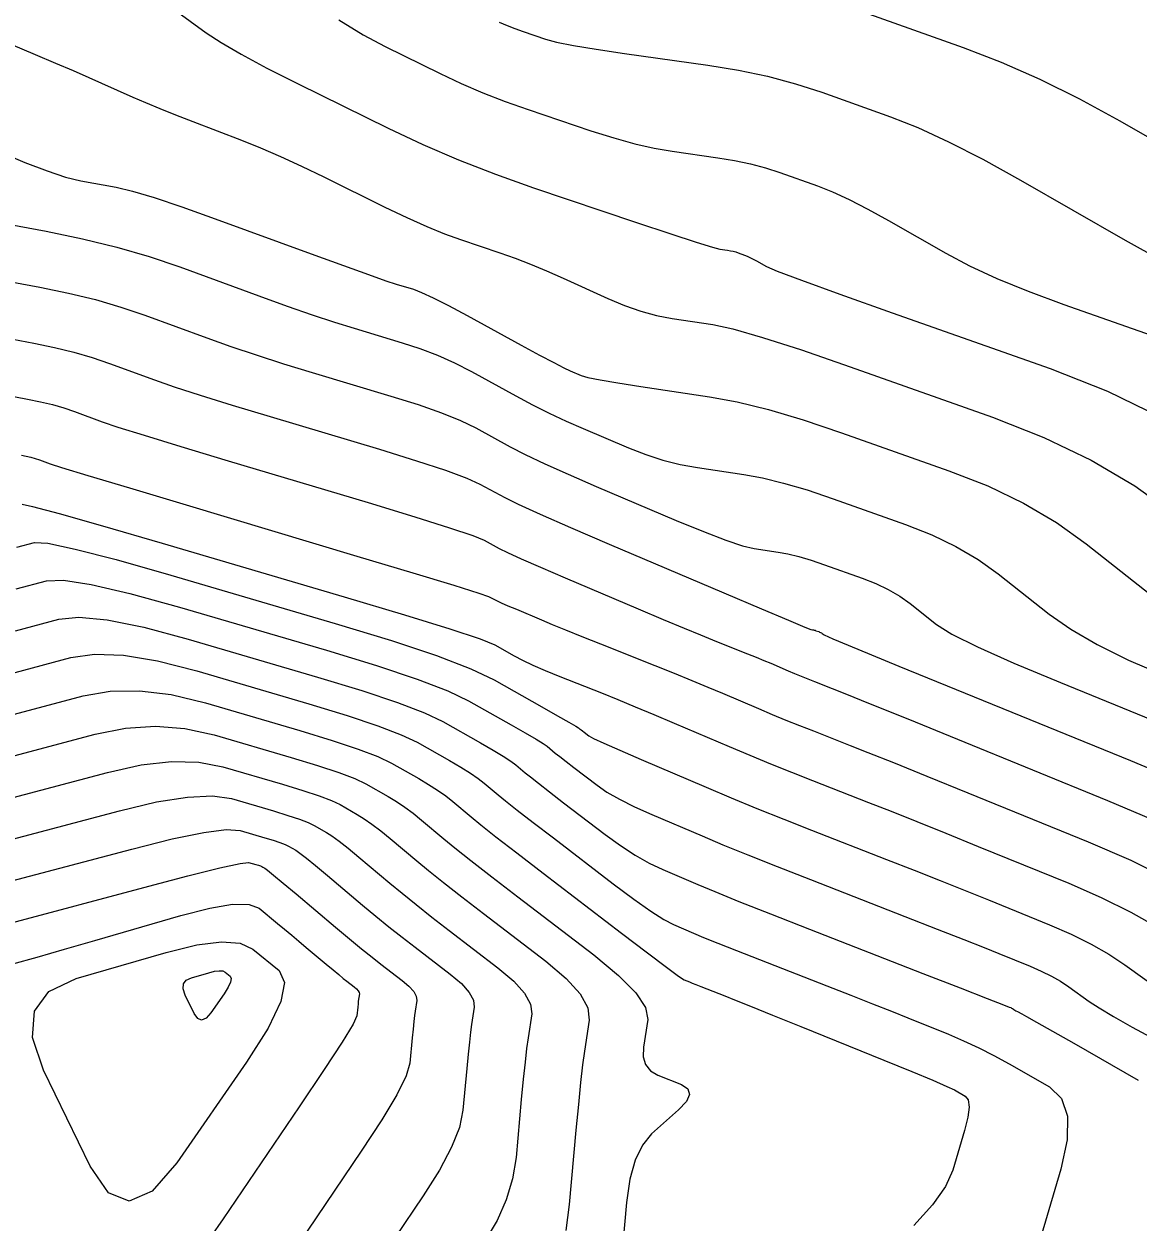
# Model space of a CAD drawing. Extents: x 2082232 to 2083549, y 592624 to 593832.
# Drawn here: x 2083073.49 to 2083105.28, y 593434.11 to 593468.31 of the extents above; entities that cross this region are included whole.
import ezdxf

# ---------------------------------------------------------------- set-up
doc = ezdxf.new("R2010")
doc.units = 0
doc.layers.add('DT_X_Contour_Major', color=7, linetype='Continuous')
doc.layers.add('DT_X_Contour_Minor', color=7, linetype='Continuous')

msp = doc.modelspace()

# ---------------------------------------------------------------- linework, layer by layer
at = {"layer": 'DT_X_Contour_Major'}
for points in [[(2083097.45, 593468.656), (2083100.294, 593467.642), (2083101.372, 593467.226), (2083102.476, 593466.738), (2083103.605, 593466.178), (2083104.758, 593465.546), (2083107.868, 593463.767)], [(2083072.786, 593464.662), (2083073.515, 593464.356), (2083074.145, 593464.117), (2083074.675, 593463.945), (2083075.106, 593463.84), (2083076.121, 593463.651), (2083076.582, 593463.541), (2083077.206, 593463.356), (2083077.991, 593463.093), (2083078.938, 593462.755), (2083081.68, 593461.75), (2083082.603, 593461.414), (2083083.315, 593461.157), (2083083.816, 593460.981), (2083084.107, 593460.886), (2083084.601, 593460.738), (2083084.835, 593460.65), (2083085.168, 593460.496), (2083085.6, 593460.277), (2083086.131, 593459.993), (2083087.677, 593459.147), (2083088.199, 593458.863), (2083088.606, 593458.646), (2083088.896, 593458.496), (2083089.072, 593458.413), (2083089.385, 593458.28), (2083089.58, 593458.223), (2083089.929, 593458.151), (2083090.433, 593458.064), (2083091.091, 593457.963), (2083093.052, 593457.673), (2083093.839, 593457.527), (2083094.73, 593457.307), (2083095.724, 593457.012), (2083096.821, 593456.643), (2083099.885, 593455.558), (2083100.991, 593455.123), (2083102.013, 593454.629), (2083102.949, 593454.078), (2083103.8, 593453.468), (2083105.957, 593451.766)], [(2083073.414, 593456.007), (2083073.553, 593455.978), (2083073.685, 593455.946), (2083073.81, 593455.91), (2083073.927, 593455.87), (2083074.229, 593455.759), (2083074.557, 593455.655), (2083075.313, 593455.424), (2083076.498, 593455.066), (2083078.111, 593454.582), (2083082.983, 593453.124), (2083084.588, 593452.642), (2083085.751, 593452.289), (2083086.47, 593452.065), (2083086.747, 593451.97), (2083086.893, 593451.89), (2083086.974, 593451.85), (2083087.109, 593451.789), (2083087.297, 593451.706), (2083087.538, 593451.603), (2083088.252, 593451.299), (2083088.559, 593451.171), (2083088.943, 593451.014), (2083089.405, 593450.827), (2083089.944, 593450.612), (2083091.486, 593449.999), (2083092.04, 593449.777), (2083092.547, 593449.571), (2083093.006, 593449.382), (2083093.417, 593449.208), (2083094.451, 593448.767), (2083094.84, 593448.603), (2083095.23, 593448.441), (2083095.622, 593448.283), (2083096.015, 593448.128), (2083097.067, 593447.717), (2083097.573, 593447.517), (2083098.301, 593447.224), (2083099.253, 593446.839), (2083100.426, 593446.361), (2083103.854, 593444.963), (2083105.071, 593444.438), (2083106.153, 593443.91)], [(2083073.23, 593449.8), (2083074.825, 593450.226), (2083075.498, 593450.322), (2083076.322, 593450.29), (2083077.295, 593450.13), (2083078.419, 593449.842), (2083081.614, 593448.903), (2083082.706, 593448.571), (2083083.586, 593448.277), (2083084.252, 593448.022), (2083084.706, 593447.806), (2083085.632, 593447.281), (2083085.955, 593447.094), (2083086.228, 593446.924), (2083086.451, 593446.772), (2083086.624, 593446.638), (2083087.02, 593446.305), (2083087.23, 593446.134), (2083087.563, 593445.872), (2083088.019, 593445.518), (2083088.597, 593445.073), (2083090.304, 593443.765), (2083090.892, 593443.325), (2083091.373, 593442.983), (2083091.749, 593442.741), (2083092.019, 593442.599), (2083092.598, 593442.352), (2083092.879, 593442.235), (2083093.285, 593442.072), (2083093.817, 593441.861), (2083094.475, 593441.603), (2083096.399, 593440.853), (2083097.084, 593440.584), (2083097.698, 593440.342), (2083098.24, 593440.127), (2083098.71, 593439.938), (2083099.868, 593439.469), (2083100.302, 593439.284), (2083100.736, 593439.082), (2083101.169, 593438.862), (2083101.602, 593438.625), (2083102.756, 593437.967), (2083103.1, 593437.635), (2083103.268, 593437.133), (2083103.258, 593436.459), (2083103.073, 593435.614), (2083102.341, 593433.133)], [(2083073.144, 593443.845), (2083076.561, 593444.757), (2083077.715, 593445.047), (2083078.615, 593445.231), (2083079.26, 593445.311), (2083079.652, 593445.286), (2083080.356, 593445.079), (2083080.597, 593445.006), (2083080.791, 593444.941), (2083080.938, 593444.885), (2083081.038, 593444.837), (2083081.242, 593444.722), (2083081.356, 593444.644), (2083081.545, 593444.498), (2083081.809, 593444.284), (2083082.147, 593444.002), (2083083.15, 593443.157), (2083083.525, 593442.845), (2083083.9, 593442.539), (2083084.275, 593442.242), (2083084.649, 593441.952), (2083085.645, 593441.189), (2083085.968, 593440.915), (2083086.191, 593440.666), (2083086.314, 593440.443), (2083086.336, 593440.245), (2083086.262, 593439.75), (2083086.233, 593439.532), (2083086.2, 593439.248), (2083086.164, 593438.9), (2083086.124, 593438.487), (2083086.015, 593437.298), (2083085.913, 593436.811), (2083085.69, 593436.241), (2083085.346, 593435.589), (2083084.881, 593434.855), (2083084.069, 593433.657)]]:
    msp.add_lwpolyline(points, dxfattribs=at)
at = {"layer": 'DT_X_Contour_Minor'}
for points in [[(2083077.77, 593468.727), (2083078.687, 593468.062), (2083079.109, 593467.783), (2083079.686, 593467.448), (2083080.419, 593467.057), (2083081.307, 593466.608), (2083083.884, 593465.335), (2083084.868, 593464.871), (2083085.886, 593464.434), (2083086.938, 593464.023), (2083088.025, 593463.639), (2083090.968, 593462.65), (2083091.944, 593462.324), (2083092.665, 593462.088), (2083093.131, 593461.941), (2083093.342, 593461.885), (2083093.564, 593461.853), (2083093.645, 593461.84), (2083093.723, 593461.824), (2083093.797, 593461.804), (2083093.867, 593461.781), (2083094.049, 593461.716), (2083094.122, 593461.687), (2083094.204, 593461.65), (2083094.295, 593461.603), (2083094.396, 593461.547), (2083094.675, 593461.388), (2083094.978, 593461.261), (2083095.677, 593460.999), (2083096.773, 593460.602), (2083098.265, 593460.071), (2083102.774, 593458.475), (2083104.409, 593457.829), (2083105.932, 593457.086)], [(2083082.471, 593468.431), (2083083.17, 593468.008), (2083083.795, 593467.673), (2083085.362, 593466.9), (2083085.96, 593466.618), (2083086.578, 593466.352), (2083087.218, 593466.102), (2083087.879, 593465.869), (2083089.668, 593465.267), (2083090.316, 593465.062), (2083090.918, 593464.895), (2083091.474, 593464.767), (2083091.985, 593464.679), (2083093.285, 593464.496), (2083093.761, 593464.418), (2083094.216, 593464.322), (2083094.65, 593464.207), (2083095.061, 593464.073), (2083096.131, 593463.691), (2083096.558, 593463.522), (2083097.039, 593463.301), (2083097.573, 593463.028), (2083098.16, 593462.703), (2083099.796, 593461.767), (2083100.466, 593461.413), (2083101.25, 593461.051), (2083102.147, 593460.684), (2083103.158, 593460.309), (2083106.006, 593459.301)], [(2083087.052, 593468.364), (2083087.271, 593468.27), (2083087.498, 593468.181), (2083087.733, 593468.098), (2083088.368, 593467.885), (2083088.688, 593467.799), (2083089.171, 593467.702), (2083089.818, 593467.594), (2083090.628, 593467.474), (2083093.005, 593467.139), (2083093.877, 593466.996), (2083094.71, 593466.82), (2083095.502, 593466.609), (2083096.256, 593466.365), (2083098.212, 593465.667), (2083098.994, 593465.357), (2083099.874, 593464.953), (2083100.85, 593464.453), (2083101.924, 593463.859), (2083104.917, 593462.146), (2083105.955, 593461.565)], [(2083072.16, 593468.139), (2083073.802, 593467.446), (2083074.382, 593467.2), (2083074.893, 593466.982), (2083075.333, 593466.79), (2083075.703, 593466.627), (2083076.597, 593466.226), (2083076.955, 593466.07), (2083077.359, 593465.901), (2083077.81, 593465.72), (2083078.308, 593465.527), (2083079.695, 593464.995), (2083080.232, 593464.78), (2083080.803, 593464.534), (2083081.407, 593464.257), (2083082.044, 593463.949), (2083083.789, 593463.088), (2083084.414, 593462.788), (2083084.981, 593462.533), (2083085.491, 593462.323), (2083085.942, 593462.158), (2083087.07, 593461.779), (2083087.5, 593461.627), (2083087.943, 593461.456), (2083088.401, 593461.266), (2083088.874, 593461.057), (2083090.152, 593460.472), (2083090.625, 593460.272), (2083091.089, 593460.111), (2083091.541, 593459.988), (2083091.983, 593459.905), (2083093.147, 593459.733), (2083093.72, 593459.609), (2083094.563, 593459.367), (2083095.678, 593459.006), (2083097.065, 593458.526), (2083101.124, 593457.089), (2083102.59, 593456.512), (2083103.944, 593455.858), (2083105.184, 593455.128), (2083106.312, 593454.32)], [(2083071.28, 593462.925), (2083074.117, 593462.395), (2083075.154, 593462.182), (2083076.136, 593461.942), (2083077.063, 593461.674), (2083077.936, 593461.378), (2083080.19, 593460.552), (2083080.994, 593460.262), (2083081.715, 593460.011), (2083082.352, 593459.798), (2083082.908, 593459.625), (2083084.277, 593459.215), (2083084.786, 593459.048), (2083085.285, 593458.855), (2083085.774, 593458.635), (2083086.254, 593458.388), (2083087.52, 593457.696), (2083087.997, 593457.443), (2083088.476, 593457.203), (2083088.958, 593456.976), (2083089.444, 593456.763), (2083090.742, 593456.211), (2083091.23, 593456.021), (2083091.72, 593455.864), (2083092.213, 593455.74), (2083092.709, 593455.65), (2083094.033, 593455.455), (2083094.564, 593455.356), (2083095.165, 593455.208), (2083095.836, 593455.009), (2083096.577, 593454.759), (2083098.645, 593454.027), (2083099.392, 593453.733), (2083100.082, 593453.4), (2083100.714, 593453.028), (2083101.289, 593452.616), (2083102.744, 593451.467), (2083103.36, 593451.034), (2083104.114, 593450.596), (2083105.006, 593450.154), (2083106.037, 593449.708)], [(2083071.718, 593461.213), (2083073.941, 593460.798), (2083074.754, 593460.631), (2083075.523, 593460.443), (2083076.25, 593460.233), (2083076.934, 593460.001), (2083078.7, 593459.354), (2083079.385, 593459.11), (2083080.114, 593458.864), (2083080.889, 593458.615), (2083081.708, 593458.364), (2083083.953, 593457.692), (2083084.736, 593457.447), (2083085.401, 593457.213), (2083085.948, 593456.992), (2083086.377, 593456.784), (2083087.363, 593456.244), (2083087.794, 593456.022), (2083088.346, 593455.759), (2083089.02, 593455.456), (2083089.816, 593455.112), (2083092.099, 593454.142), (2083092.88, 593453.819), (2083093.512, 593453.577), (2083093.994, 593453.417), (2083094.326, 593453.338), (2083095.013, 593453.237), (2083095.289, 593453.186), (2083095.601, 593453.108), (2083095.949, 593453.005), (2083096.333, 593452.876), (2083097.406, 593452.496), (2083097.793, 593452.343), (2083098.151, 593452.171), (2083098.479, 593451.978), (2083098.777, 593451.764), (2083099.532, 593451.168), (2083099.965, 593450.897), (2083100.698, 593450.53), (2083101.732, 593450.068), (2083103.065, 593449.511), (2083107.02, 593447.898)], [(2083072.156, 593459.502), (2083073.766, 593459.201), (2083074.354, 593459.08), (2083074.911, 593458.944), (2083075.436, 593458.792), (2083075.931, 593458.624), (2083077.21, 593458.156), (2083077.775, 593457.958), (2083078.514, 593457.717), (2083079.425, 593457.432), (2083080.509, 593457.104), (2083083.63, 593456.17), (2083084.687, 593455.845), (2083085.518, 593455.572), (2083086.122, 593455.35), (2083086.5, 593455.179), (2083087.207, 593454.793), (2083087.591, 593454.601), (2083088.217, 593454.315), (2083089.082, 593453.936), (2083090.187, 593453.462), (2083093.456, 593452.073), (2083094.531, 593451.617), (2083095.303, 593451.29), (2083095.775, 593451.093), (2083095.944, 593451.026), (2083095.994, 593451.018), (2083096.014, 593451.015), (2083096.036, 593451.009), (2083096.061, 593451.002), (2083096.089, 593450.992), (2083096.166, 593450.965), (2083096.194, 593450.954), (2083096.22, 593450.941), (2083096.244, 593450.928), (2083096.265, 593450.912), (2083096.32, 593450.869), (2083096.571, 593450.76), (2083097.283, 593450.464), (2083098.457, 593449.983), (2083100.092, 593449.315), (2083105.067, 593447.286), (2083106.766, 593446.573)], [(2083072.595, 593457.79), (2083073.59, 593457.604), (2083073.953, 593457.529), (2083074.298, 593457.445), (2083074.623, 593457.351), (2083074.929, 593457.247), (2083075.72, 593456.958), (2083076.166, 593456.806), (2083076.914, 593456.57), (2083077.961, 593456.249), (2083079.31, 593455.843), (2083083.306, 593454.647), (2083084.638, 593454.243), (2083085.634, 593453.93), (2083086.296, 593453.707), (2083086.623, 593453.575), (2083087.05, 593453.342), (2083087.287, 593453.224), (2083087.68, 593453.045), (2083088.228, 593452.804), (2083088.931, 593452.503), (2083091.014, 593451.618), (2083091.732, 593451.314), (2083092.324, 593451.065), (2083092.791, 593450.872), (2083093.131, 593450.734), (2083093.871, 593450.44), (2083094.136, 593450.333), (2083094.38, 593450.234), (2083094.6, 593450.143), (2083094.797, 593450.06), (2083095.293, 593449.848), (2083095.48, 593449.77), (2083095.667, 593449.692), (2083095.855, 593449.616), (2083096.044, 593449.542), (2083096.548, 593449.345), (2083096.914, 593449.199), (2083097.634, 593448.907), (2083098.706, 593448.471), (2083100.132, 593447.89), (2083104.406, 593446.147), (2083105.888, 593445.518)], [(2083073.437, 593454.601), (2083073.725, 593454.542), (2083074.487, 593454.336), (2083075.723, 593453.984), (2083077.432, 593453.486), (2083082.621, 593451.962), (2083084.349, 593451.448), (2083085.642, 593451.047), (2083086.501, 593450.76), (2083086.925, 593450.586), (2083087.475, 593450.274), (2083087.712, 593450.15), (2083088.008, 593450.01), (2083088.364, 593449.856), (2083088.779, 593449.686), (2083089.968, 593449.214), (2083090.431, 593449.027), (2083090.931, 593448.822), (2083091.466, 593448.598), (2083092.037, 593448.356), (2083093.609, 593447.685), (2083094.2, 593447.436), (2083094.793, 593447.191), (2083095.389, 593446.95), (2083095.987, 593446.714), (2083097.586, 593446.09), (2083098.231, 593445.836), (2083098.969, 593445.542), (2083099.799, 593445.207), (2083100.721, 593444.832), (2083103.302, 593443.78), (2083104.228, 593443.377), (2083105.072, 593442.959), (2083105.832, 593442.524)], [(2083073.281, 593453.373), (2083073.784, 593453.507), (2083074.169, 593453.487), (2083074.946, 593453.324), (2083076.116, 593453.02), (2083077.679, 593452.575), (2083082.369, 593451.198), (2083083.972, 593450.71), (2083085.262, 593450.279), (2083086.241, 593449.904), (2083086.907, 593449.587), (2083088.266, 593448.817), (2083088.714, 593448.564), (2083089.037, 593448.379), (2083089.236, 593448.265), (2083089.31, 593448.22), (2083089.342, 593448.193), (2083089.359, 593448.179), (2083089.386, 593448.158), (2083089.423, 593448.129), (2083089.47, 593448.093), (2083089.608, 593447.987), (2083089.74, 593447.915), (2083090.033, 593447.779), (2083090.488, 593447.579), (2083091.103, 593447.314), (2083092.958, 593446.522), (2083093.667, 593446.223), (2083094.404, 593445.919), (2083095.167, 593445.612), (2083095.959, 593445.3), (2083098.105, 593444.462), (2083098.89, 593444.154), (2083099.637, 593443.859), (2083100.345, 593443.575), (2083101.015, 593443.304), (2083102.749, 593442.596), (2083103.372, 593442.326), (2083103.939, 593442.045), (2083104.45, 593441.753), (2083104.905, 593441.45), (2083106.046, 593440.629)], [(2083073.264, 593452.182), (2083074.131, 593452.413), (2083074.612, 593452.432), (2083075.405, 593452.313), (2083076.509, 593452.057), (2083077.925, 593451.664), (2083082.117, 593450.433), (2083083.55, 593449.997), (2083084.703, 593449.611), (2083085.578, 593449.277), (2083086.173, 593448.993), (2083087.388, 593448.305), (2083087.794, 593448.074), (2083088.101, 593447.894), (2083088.307, 593447.767), (2083088.415, 593447.693), (2083088.568, 593447.563), (2083088.649, 593447.497), (2083088.778, 593447.396), (2083088.955, 593447.259), (2083089.179, 593447.087), (2083089.84, 593446.58), (2083090.124, 593446.385), (2083090.48, 593446.181), (2083090.908, 593445.966), (2083091.408, 593445.742), (2083092.838, 593445.132), (2083093.433, 593444.882), (2083094.147, 593444.591), (2083094.979, 593444.259), (2083095.93, 593443.886), (2083098.623, 593442.835), (2083099.549, 593442.473), (2083100.305, 593442.176), (2083100.892, 593441.943), (2083101.309, 593441.775), (2083102.197, 593441.413), (2083102.516, 593441.274), (2083102.806, 593441.13), (2083103.068, 593440.981), (2083103.301, 593440.826), (2083103.885, 593440.406), (2083104.167, 593440.22), (2083104.575, 593439.977), (2083105.11, 593439.676), (2083105.772, 593439.319)], [(2083073.247, 593450.991), (2083074.478, 593451.32), (2083075.055, 593451.377), (2083075.863, 593451.301), (2083076.902, 593451.093), (2083078.172, 593450.753), (2083081.866, 593449.668), (2083083.128, 593449.284), (2083084.144, 593448.944), (2083084.915, 593448.65), (2083085.439, 593448.4), (2083086.51, 593447.793), (2083086.874, 593447.584), (2083087.164, 593447.409), (2083087.379, 593447.27), (2083087.519, 593447.165), (2083087.794, 593446.934), (2083087.94, 593446.816), (2083088.17, 593446.634), (2083088.487, 593446.389), (2083088.888, 593446.08), (2083090.072, 593445.173), (2083090.508, 593444.855), (2083090.927, 593444.582), (2083091.329, 593444.354), (2083091.714, 593444.171), (2083092.718, 593443.742), (2083093.2, 593443.542), (2083093.891, 593443.263), (2083094.791, 593442.907), (2083095.902, 593442.472), (2083099.142, 593441.207), (2083100.207, 593440.792), (2083100.972, 593440.493), (2083101.438, 593440.311), (2083101.603, 593440.246), (2083101.645, 593440.229), (2083101.659, 593440.223), (2083101.673, 593440.216), (2083101.685, 593440.209), (2083101.696, 593440.202), (2083101.723, 593440.183), (2083101.738, 593440.173), (2083101.763, 593440.159), (2083101.796, 593440.14), (2083101.84, 593440.117), (2083101.968, 593440.048), (2083102.096, 593439.977), (2083102.385, 593439.813), (2083102.835, 593439.558), (2083103.444, 593439.211), (2083105.285, 593438.163)], [(2083073.213, 593448.609), (2083075.172, 593449.132), (2083075.942, 593449.267), (2083076.78, 593449.278), (2083077.688, 593449.166), (2083078.665, 593448.93), (2083081.363, 593448.138), (2083082.284, 593447.858), (2083083.027, 593447.61), (2083083.589, 593447.395), (2083083.972, 593447.212), (2083084.754, 593446.77), (2083085.035, 593446.604), (2083085.291, 593446.439), (2083085.522, 593446.274), (2083085.729, 593446.111), (2083086.246, 593445.675), (2083086.52, 593445.452), (2083086.955, 593445.11), (2083087.55, 593444.648), (2083088.306, 593444.067), (2083090.537, 593442.358), (2083091.276, 593441.794), (2083091.82, 593441.385), (2083092.17, 593441.129), (2083092.325, 593441.027), (2083092.479, 593440.962), (2083092.553, 593440.931), (2083092.661, 593440.887), (2083092.802, 593440.831), (2083092.977, 593440.763), (2083093.488, 593440.563), (2083093.767, 593440.453), (2083094.221, 593440.271), (2083094.85, 593440.017), (2083095.653, 593439.692), (2083098.029, 593438.731), (2083098.822, 593438.407), (2083099.422, 593438.157), (2083099.828, 593437.981), (2083100.04, 593437.878), (2083100.347, 593437.704), (2083100.432, 593437.593), (2083100.456, 593437.392), (2083100.421, 593437.102), (2083100.326, 593436.721), (2083099.991, 593435.585), (2083099.784, 593435.126), (2083099.414, 593434.599), (2083098.88, 593434.005)], [(2083073.196, 593447.418), (2083075.519, 593448.038), (2083076.385, 593448.212), (2083077.239, 593448.266), (2083078.081, 593448.202), (2083078.912, 593448.019), (2083081.111, 593447.374), (2083081.863, 593447.145), (2083082.468, 593446.943), (2083082.926, 593446.767), (2083083.239, 593446.619), (2083083.876, 593446.258), (2083084.115, 593446.114), (2083084.355, 593445.954), (2083084.594, 593445.777), (2083084.833, 593445.583), (2083085.472, 593445.046), (2083085.783, 593444.791), (2083086.238, 593444.431), (2083086.836, 593443.966), (2083087.578, 593443.395), (2083089.748, 593441.733), (2083090.454, 593441.15), (2083090.946, 593440.649), (2083091.223, 593440.229), (2083091.286, 593439.891), (2083091.167, 593439.098), (2083091.16, 593438.825), (2083091.226, 593438.601), (2083091.365, 593438.426), (2083091.579, 593438.3), (2083092.247, 593438.03), (2083092.43, 593437.909), (2083092.478, 593437.749), (2083092.391, 593437.549), (2083092.168, 593437.311), (2083091.396, 593436.622), (2083091.134, 593436.307), (2083090.928, 593435.876), (2083090.778, 593435.33), (2083090.684, 593434.669), (2083090.508, 593432.753)], [(2083073.179, 593446.227), (2083075.867, 593446.945), (2083076.828, 593447.157), (2083077.698, 593447.255), (2083078.474, 593447.239), (2083079.158, 593447.108), (2083080.86, 593446.609), (2083081.441, 593446.432), (2083081.909, 593446.275), (2083082.264, 593446.14), (2083082.505, 593446.025), (2083082.998, 593445.746), (2083083.196, 593445.624), (2083083.418, 593445.469), (2083083.666, 593445.279), (2083083.938, 593445.056), (2083084.698, 593444.416), (2083085.03, 593444.142), (2083085.459, 593443.801), (2083085.982, 593443.391), (2083086.602, 593442.914), (2083088.38, 593441.552), (2083088.957, 593441.063), (2083089.356, 593440.619), (2083089.575, 593440.22), (2083089.615, 593439.867), (2083089.482, 593438.983), (2083089.43, 593438.593), (2083089.371, 593438.087), (2083089.307, 593437.465), (2083089.236, 593436.727), (2083089.041, 593434.605), (2083088.947, 593433.864)], [(2083073.161, 593445.036), (2083076.214, 593445.851), (2083077.272, 593446.102), (2083078.156, 593446.243), (2083078.867, 593446.275), (2083079.405, 593446.197), (2083080.608, 593445.844), (2083081.019, 593445.719), (2083081.35, 593445.608), (2083081.601, 593445.512), (2083081.772, 593445.431), (2083082.12, 593445.234), (2083082.276, 593445.134), (2083082.482, 593444.983), (2083082.737, 593444.782), (2083083.043, 593444.529), (2083083.924, 593443.787), (2083084.278, 593443.493), (2083084.68, 593443.17), (2083085.129, 593442.817), (2083085.625, 593442.433), (2083087.012, 593441.37), (2083087.463, 593440.989), (2083087.773, 593440.643), (2083087.944, 593440.332), (2083087.975, 593440.056), (2083087.872, 593439.366), (2083087.831, 593439.062), (2083087.785, 593438.668), (2083087.735, 593438.183), (2083087.68, 593437.607), (2083087.528, 593435.951), (2083087.43, 593435.337), (2083087.251, 593434.738), (2083086.991, 593434.153), (2083086.65, 593433.582)], [(2083073.127, 593442.654), (2083076.908, 593443.663), (2083078.158, 593443.992), (2083079.073, 593444.22), (2083079.653, 593444.348), (2083079.898, 593444.375), (2083080.105, 593444.314), (2083080.175, 593444.293), (2083080.232, 593444.274), (2083080.275, 593444.257), (2083080.304, 593444.244), (2083080.364, 593444.21), (2083080.437, 593444.154), (2083080.609, 593444.013), (2083080.88, 593443.787), (2083081.252, 593443.474), (2083082.376, 593442.528), (2083082.773, 593442.196), (2083083.121, 593441.909), (2083083.421, 593441.667), (2083083.672, 593441.47), (2083084.277, 593441.007), (2083084.473, 593440.841), (2083084.609, 593440.69), (2083084.683, 593440.554), (2083084.697, 593440.434), (2083084.652, 593440.133), (2083084.634, 593440.001), (2083084.614, 593439.829), (2083084.592, 593439.617), (2083084.568, 593439.366), (2083084.502, 593438.644), (2083084.396, 593438.284), (2083084.13, 593437.744), (2083083.702, 593437.025), (2083083.112, 593436.127), (2083081.326, 593433.493)], [(2083073.169, 593441.481), (2083073.858, 593441.673), (2083074.639, 593441.895), (2083075.512, 593442.147), (2083077.964, 593442.86), (2083078.793, 593443.073), (2083079.441, 593443.179), (2083079.909, 593443.177), (2083080.197, 593443.067), (2083080.724, 593442.632), (2083080.923, 593442.466), (2083081.127, 593442.297), (2083081.333, 593442.124), (2083081.544, 593441.947), (2083082.11, 593441.47), (2083082.306, 593441.306), (2083082.469, 593441.171), (2083082.599, 593441.065), (2083082.696, 593440.989), (2083082.909, 593440.826), (2083082.979, 593440.767), (2083083.027, 593440.713), (2083083.053, 593440.666), (2083083.058, 593440.623), (2083083.042, 593440.517), (2083083.035, 593440.47), (2083083.028, 593440.409), (2083083.021, 593440.335), (2083083.012, 593440.246), (2083082.989, 593439.991), (2083082.879, 593439.757), (2083082.569, 593439.247), (2083082.057, 593438.461), (2083081.344, 593437.399), (2083079.174, 593434.199), (2083078.431, 593433.134)], [(2083077.853, 593435.802), (2083077.14, 593434.988), (2083076.489, 593434.701), (2083075.899, 593434.94), (2083075.372, 593435.705), (2083074.047, 593438.445), (2083073.733, 593439.38), (2083073.783, 593440.127), (2083074.197, 593440.687), (2083074.976, 593441.06), (2083077.54, 593441.805), (2083078.416, 593442.02), (2083079.122, 593442.108), (2083079.657, 593442.069), (2083080.022, 593441.902), (2083080.766, 593441.286), (2083080.918, 593440.949), (2083080.813, 593440.401), (2083080.453, 593439.642), (2083079.837, 593438.672), (2083077.853, 593435.802)], [(2083078.817, 593440.081), (2083078.681, 593439.925), (2083078.556, 593439.871), (2083078.444, 593439.916), (2083078.343, 593440.062), (2083078.09, 593440.585), (2083078.03, 593440.763), (2083078.04, 593440.906), (2083078.119, 593441.013), (2083078.268, 593441.084), (2083078.757, 593441.226), (2083078.924, 593441.267), (2083079.059, 593441.284), (2083079.161, 593441.277), (2083079.231, 593441.245), (2083079.373, 593441.127), (2083079.402, 593441.063), (2083079.382, 593440.958), (2083079.313, 593440.814), (2083079.195, 593440.628), (2083078.817, 593440.081)]]:
    msp.add_lwpolyline(points, dxfattribs=at)

doc.saveas('drawing.dxf')
